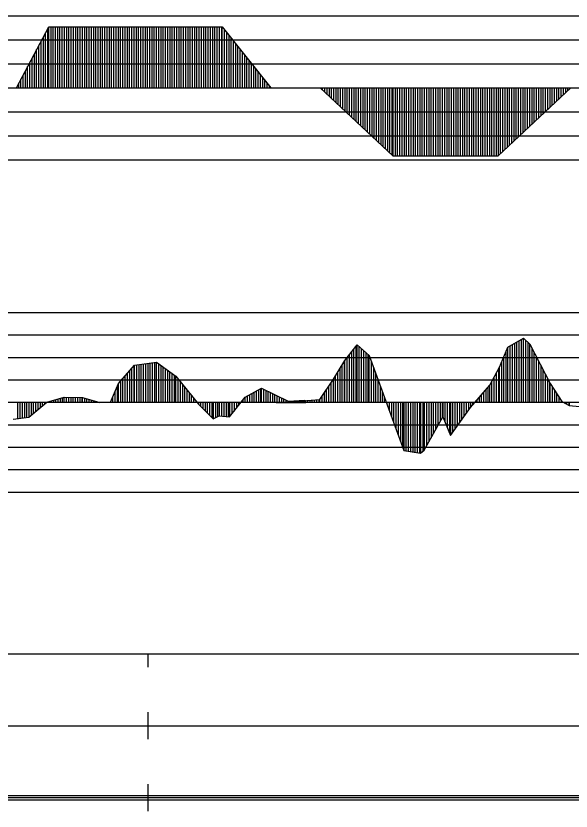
# Model space of a CAD drawing. Extents: x 2 to 10148, y 0 to 380.
# Drawn here: x 6285 to 6346.8, y 196.5 to 285 of the extents above; entities that cross this region are included whole.
import ezdxf

# ---------------------------------------------------------------- set-up
doc = ezdxf.new("R2010")
doc.units = 0
for name, color, linetype in [('POSUN_CARA', 7, 'Continuous'), ('POSUN_RASTR', 7, 'Continuous'), ('RYCHL_RASTR', 7, 'Continuous'), ('ZRYCHL_CARA', 7, 'Continuous'), ('ZRYCHL_RASTR', 7, 'Continuous')]:
    doc.layers.add(name, color=color, linetype=linetype)

msp = doc.modelspace()

# ---------------------------------------------------------------- linework, layer by layer
at = {"layer": 'POSUN_CARA'}
for p, q in [((6339.732, 248.124), (6341.476, 249.151)), ((6340.732, 242), (6340.732, 248.713)), ((6340.982, 242), (6340.982, 248.86)), ((6341.232, 242), (6341.232, 249.007)), ((6341.476, 249.151), (6342.16, 248.479)), ((6341.476, 242), (6341.476, 249.151)), ((6341.726, 242), (6341.726, 248.905)), ((6321.59, 246.634), (6322.933, 248.407)), ((6322.59, 242), (6322.59, 247.955)), ((6322.84, 242), (6322.84, 248.285)), ((6322.933, 248.407), (6324.282, 247.22)), ((6322.933, 242), (6322.933, 248.407)), ((6323.183, 242), (6323.183, 248.187)), ((6323.433, 242), (6323.433, 247.967)), ((6338.79, 245.906), (6339.732, 248.124)), ((6339.732, 242), (6339.732, 248.124)), ((6339.982, 242), (6339.982, 248.272)), ((6340.232, 242), (6340.232, 248.419)), ((6340.482, 242), (6340.482, 248.566)), ((6341.976, 242), (6341.976, 248.66)), ((6342.16, 248.479), (6344.432, 244.086)), ((6342.16, 242), (6342.16, 248.479)), ((6342.41, 242), (6342.41, 247.995)), ((6321.84, 242), (6321.84, 246.964)), ((6322.09, 242), (6322.09, 247.294)), ((6322.34, 242), (6322.34, 247.625)), ((6323.683, 242), (6323.683, 247.747)), ((6323.933, 242), (6323.933, 247.527)), ((6324.183, 242), (6324.183, 247.307)), ((6324.282, 247.22), (6326.004, 242.521)), ((6324.282, 242), (6324.282, 247.22)), ((6339.29, 242), (6339.29, 247.084)), ((6339.54, 242), (6339.54, 247.672)), ((6342.66, 242), (6342.66, 247.512)), ((6342.91, 242), (6342.91, 247.029)), ((6296.371, 244.087), (6298.165, 246.113)), ((6298.121, 242), (6298.121, 246.063)), ((6298.165, 246.113), (6300.608, 246.477)), ((6298.165, 242), (6298.165, 246.113)), ((6298.415, 242), (6298.415, 246.15)), ((6298.665, 242), (6298.665, 246.187)), ((6298.915, 242), (6298.915, 246.225)), ((6299.165, 242), (6299.165, 246.262)), ((6299.415, 242), (6299.415, 246.299)), ((6299.665, 242), (6299.665, 246.336)), ((6299.915, 242), (6299.915, 246.374)), ((6300.165, 242), (6300.165, 246.411)), ((6300.415, 242), (6300.415, 246.448)), ((6300.608, 246.477), (6302.771, 244.899)), ((6300.608, 242), (6300.608, 246.477)), ((6300.858, 242), (6300.858, 246.295)), ((6301.108, 242), (6301.108, 246.112)), ((6320.292, 244.579), (6321.59, 246.634)), ((6321.292, 242), (6321.292, 246.162)), ((6321.542, 242), (6321.542, 246.558)), ((6321.59, 242), (6321.59, 246.634)), ((6324.532, 242), (6324.532, 246.538)), ((6339.04, 242), (6339.04, 246.495)), ((6343.16, 242), (6343.16, 246.545)), ((6343.41, 242), (6343.41, 246.062)), ((6297.371, 242), (6297.371, 245.216)), ((6297.621, 242), (6297.621, 245.498)), ((6297.871, 242), (6297.871, 245.78)), ((6301.358, 242), (6301.358, 245.93)), ((6301.608, 242), (6301.608, 245.747)), ((6301.858, 242), (6301.858, 245.565)), ((6302.108, 242), (6302.108, 245.382)), ((6302.358, 242), (6302.358, 245.2)), ((6320.792, 242), (6320.792, 245.371)), ((6321.042, 242), (6321.042, 245.766)), ((6324.782, 242), (6324.782, 245.856)), ((6325.032, 242), (6325.032, 245.174)), ((6337.702, 243.896), (6338.79, 245.906)), ((6338.452, 242), (6338.452, 245.282)), ((6338.702, 242), (6338.702, 245.744)), ((6338.79, 242), (6338.79, 245.906)), ((6343.66, 242), (6343.66, 245.578)), ((6296.621, 242), (6296.621, 244.369)), ((6296.871, 242), (6296.871, 244.652)), ((6297.121, 242), (6297.121, 244.934)), ((6302.608, 242), (6302.608, 245.017)), ((6302.771, 244.899), (6305.264, 241.8)), ((6302.771, 242), (6302.771, 244.899)), ((6303.021, 242), (6303.021, 244.588)), ((6303.271, 242), (6303.271, 244.278)), ((6318.799, 242.296), (6320.292, 244.579)), ((6320.292, 242), (6320.292, 244.579)), ((6320.542, 242), (6320.542, 244.975)), ((6325.282, 242), (6325.282, 244.492)), ((6337.952, 242), (6337.952, 244.358)), ((6338.202, 242), (6338.202, 244.82)), ((6343.91, 242), (6343.91, 245.095)), ((6344.16, 242), (6344.16, 244.612)), ((6295.5, 241.998), (6296.371, 244.087)), ((6296.25, 242), (6296.25, 243.799)), ((6296.371, 242), (6296.371, 244.087)), ((6303.521, 242), (6303.521, 243.967)), ((6303.771, 242), (6303.771, 243.656)), ((6310.488, 242.569), (6312.297, 243.563)), ((6311.988, 242), (6311.988, 243.393)), ((6312.238, 242), (6312.238, 243.53)), ((6312.297, 243.563), (6315.251, 242.109)), ((6312.297, 242), (6312.297, 243.563)), ((6312.547, 242), (6312.547, 243.44)), ((6319.549, 242), (6319.549, 243.442)), ((6319.799, 242), (6319.799, 243.824)), ((6320.049, 242), (6320.049, 244.207)), ((6325.532, 242), (6325.532, 243.81)), ((6335.546, 241.436), (6337.702, 243.896)), ((6337.296, 242), (6337.296, 243.432)), ((6337.546, 242), (6337.546, 243.718)), ((6337.702, 242), (6337.702, 243.896)), ((6344.41, 242), (6344.41, 244.128)), ((6344.432, 244.086), (6345.74, 242.073)), ((6344.432, 242), (6344.432, 244.086)), ((6344.682, 242), (6344.682, 243.701)), ((6288.411, 242.004), (6290.343, 242.564)), ((6290.161, 242), (6290.161, 242.511)), ((6290.343, 242.564), (6292.362, 242.538)), ((6290.343, 242), (6290.343, 242.564)), ((6290.593, 242), (6290.593, 242.561)), ((6290.843, 242), (6290.843, 242.558)), ((6291.093, 242), (6291.093, 242.555)), ((6291.343, 242), (6291.343, 242.551)), ((6291.593, 242), (6291.593, 242.548)), ((6291.843, 242), (6291.843, 242.545)), ((6292.093, 242), (6292.093, 242.542)), ((6292.343, 242), (6292.343, 242.539)), ((6292.362, 242.538), (6294.312, 241.989)), ((6292.362, 242), (6292.362, 242.538)), ((6295.75, 242), (6295.75, 242.598)), ((6296, 242), (6296, 243.198)), ((6304.021, 242), (6304.021, 243.346)), ((6304.271, 242), (6304.271, 243.035)), ((6304.521, 242), (6304.521, 242.724)), ((6308.75, 240.395), (6310.488, 242.569)), ((6310.488, 242), (6310.488, 242.569)), ((6310.738, 242), (6310.738, 242.707)), ((6310.988, 242), (6310.988, 242.844)), ((6311.238, 242), (6311.238, 242.981)), ((6311.488, 242), (6311.488, 243.118)), ((6311.738, 242), (6311.738, 243.256)), ((6312.797, 242), (6312.797, 243.317)), ((6313.047, 242), (6313.047, 243.194)), ((6313.297, 242), (6313.297, 243.071)), ((6313.547, 242), (6313.547, 242.947)), ((6313.797, 242), (6313.797, 242.824)), ((6314.047, 242), (6314.047, 242.701)), ((6314.297, 242), (6314.297, 242.578)), ((6319.049, 242), (6319.049, 242.678)), ((6319.299, 242), (6319.299, 243.06)), ((6325.782, 242), (6325.782, 243.128)), ((6326.004, 242.521), (6328.127, 236.646)), ((6326.004, 242), (6326.004, 242.521)), ((6336.546, 242), (6336.546, 242.577)), ((6336.796, 242), (6336.796, 242.862)), ((6337.046, 242), (6337.046, 243.147)), ((6344.932, 242), (6344.932, 243.316)), ((6345.182, 242), (6345.182, 242.931)), ((6345.432, 242), (6345.432, 242.546)), ((6285.146, 242), (6285.146, 240.195)), ((6285.396, 242), (6285.396, 240.227)), ((6285.646, 242), (6285.646, 240.259)), ((6285.896, 242), (6285.896, 240.291)), ((6286.146, 242), (6286.146, 240.323)), ((6286.389, 240.354), (6288.411, 242.004)), ((6286.389, 242), (6286.389, 240.354)), ((6286.639, 242), (6286.639, 240.558)), ((6286.889, 242), (6286.889, 240.762)), ((6287.139, 242), (6287.139, 240.966)), ((6287.389, 242), (6287.389, 241.17)), ((6287.639, 242), (6287.639, 241.374)), ((6287.889, 242), (6287.889, 241.578)), ((6288.139, 242), (6288.139, 241.782)), ((6288.389, 242), (6288.389, 241.986)), ((6288.411, 242), (6288.411, 242.004)), ((6288.661, 242), (6288.661, 242.077)), ((6288.911, 242), (6288.911, 242.149)), ((6289.161, 242), (6289.161, 242.222)), ((6289.411, 242), (6289.411, 242.294)), ((6289.661, 242), (6289.661, 242.367)), ((6289.911, 242), (6289.911, 242.439)), ((6292.612, 242), (6292.612, 242.468)), ((6292.862, 242), (6292.862, 242.397)), ((6293.112, 242), (6293.112, 242.327)), ((6293.362, 242), (6293.362, 242.256)), ((6293.612, 242), (6293.612, 242.186)), ((6293.862, 242), (6293.862, 242.116)), ((6294.112, 242), (6294.112, 242.045)), ((6295.5, 242), (6295.5, 241.998)), ((6304.771, 242), (6304.771, 242.414)), ((6305.021, 242), (6305.021, 242.103)), ((6305.264, 242), (6305.264, 241.8)), ((6305.264, 241.8), (6306.91, 240.17)), ((6305.514, 242), (6305.514, 241.553)), ((6305.764, 242), (6305.764, 241.305)), ((6306.014, 242), (6306.014, 241.057)), ((6306.264, 242), (6306.264, 240.809)), ((6306.514, 242), (6306.514, 240.562)), ((6306.764, 242), (6306.764, 240.314)), ((6306.91, 242), (6306.91, 240.17)), ((6307.16, 242), (6307.16, 240.285)), ((6307.41, 242), (6307.41, 240.4)), ((6307.597, 242), (6307.597, 240.486)), ((6307.847, 242), (6307.847, 240.466)), ((6308.097, 242), (6308.097, 240.446)), ((6308.347, 242), (6308.347, 240.427)), ((6308.597, 242), (6308.597, 240.407)), ((6308.75, 242), (6308.75, 240.395)), ((6309, 242), (6309, 240.708)), ((6309.25, 242), (6309.25, 241.021)), ((6309.5, 242), (6309.5, 241.333)), ((6309.75, 242), (6309.75, 241.646)), ((6310, 242), (6310, 241.959)), ((6310.25, 242), (6310.25, 242.272)), ((6313.947, 241.939), (6318.799, 242.296)), ((6313.947, 242), (6313.947, 241.939)), ((6317.223, 241.942), (6313.947, 241.939)), ((6314.197, 242), (6314.197, 241.957)), ((6314.447, 242), (6314.447, 241.975)), ((6314.547, 242), (6314.547, 242.455)), ((6314.697, 242), (6314.697, 241.994)), ((6314.797, 242), (6314.797, 242.332)), ((6314.947, 242), (6314.947, 242.012)), ((6315.047, 242), (6315.047, 242.209)), ((6315.197, 242), (6315.197, 242.031)), ((6315.251, 242.109), (6317.112, 242.221)), ((6315.251, 242), (6315.251, 242.109)), ((6315.447, 242), (6315.447, 242.049)), ((6315.501, 242), (6315.501, 242.124)), ((6315.697, 242), (6315.697, 242.067)), ((6315.751, 242), (6315.751, 242.139)), ((6315.947, 242), (6315.947, 242.086)), ((6316.001, 242), (6316.001, 242.154)), ((6316.197, 242), (6316.197, 242.104)), ((6316.251, 242), (6316.251, 242.169)), ((6316.447, 242), (6316.447, 242.123)), ((6316.501, 242), (6316.501, 242.184)), ((6316.697, 242), (6316.697, 242.141)), ((6316.751, 242), (6316.751, 242.2)), ((6316.947, 242), (6316.947, 242.159)), ((6317.001, 242), (6317.001, 242.215)), ((6317.112, 242.221), (6317.223, 241.942)), ((6317.112, 242), (6317.112, 242.221)), ((6317.197, 242), (6317.197, 242.178)), ((6317.447, 242), (6317.447, 242.196)), ((6317.697, 242), (6317.697, 242.215)), ((6317.947, 242), (6317.947, 242.233)), ((6318.197, 242), (6318.197, 242.251)), ((6318.447, 242), (6318.447, 242.27)), ((6318.697, 242), (6318.697, 242.288)), ((6318.799, 242), (6318.799, 242.296)), ((6326.254, 242), (6326.254, 241.83)), ((6326.504, 242), (6326.504, 241.138)), ((6326.754, 242), (6326.754, 240.446)), ((6327.004, 242), (6327.004, 239.754)), ((6327.254, 242), (6327.254, 239.062)), ((6327.504, 242), (6327.504, 238.371)), ((6327.754, 242), (6327.754, 237.679)), ((6328.004, 242), (6328.004, 236.987)), ((6328.127, 242), (6328.127, 236.646)), ((6328.377, 242), (6328.377, 236.607)), ((6328.627, 242), (6328.627, 236.567)), ((6328.877, 242), (6328.877, 236.528)), ((6329.127, 242), (6329.127, 236.489)), ((6329.377, 242), (6329.377, 236.449)), ((6329.627, 242), (6329.627, 236.41)), ((6329.877, 242), (6329.877, 236.37)), ((6329.995, 242), (6329.995, 236.352)), ((6330.245, 242), (6330.245, 236.546)), ((6330.42, 242), (6330.42, 236.681)), ((6330.67, 242), (6330.67, 237.135)), ((6330.92, 242), (6330.92, 237.588)), ((6331.17, 242), (6331.17, 238.041)), ((6331.42, 242), (6331.42, 238.494)), ((6331.67, 242), (6331.67, 238.948)), ((6331.92, 242), (6331.92, 239.401)), ((6332.17, 242), (6332.17, 239.854)), ((6332.42, 242), (6332.42, 240.307)), ((6332.464, 242), (6332.464, 240.387)), ((6332.714, 242), (6332.714, 239.783)), ((6332.964, 242), (6332.964, 239.18)), ((6333.214, 242), (6333.214, 238.576)), ((6333.32, 242), (6333.32, 238.318)), ((6333.57, 242), (6333.57, 238.668)), ((6333.82, 242), (6333.82, 239.019)), ((6334.07, 242), (6334.07, 239.369)), ((6334.32, 242), (6334.32, 239.719)), ((6334.57, 242), (6334.57, 240.07)), ((6334.82, 242), (6334.82, 240.42)), ((6335.07, 242), (6335.07, 240.77)), ((6335.32, 242), (6335.32, 241.12)), ((6335.546, 242), (6335.546, 241.436)), ((6335.796, 242), (6335.796, 241.721)), ((6336.046, 242), (6336.046, 242.007)), ((6336.296, 242), (6336.296, 242.292)), ((6345.682, 242), (6345.682, 242.161)), ((6345.74, 242.073), (6346.545, 241.657)), ((6345.74, 242), (6345.74, 242.073)), ((6345.99, 242), (6345.99, 241.944)), ((6346.24, 242), (6346.24, 241.814)), ((6346.49, 242), (6346.49, 241.685)), ((6346.545, 242), (6346.545, 241.657)), ((6346.545, 241.657), (6351.21, 241.188)), ((6333.32, 238.318), (6335.546, 241.436)), ((6284.646, 240.131), (6286.389, 240.354)), ((6306.91, 240.17), (6307.597, 240.486)), ((6307.597, 240.486), (6308.75, 240.395)), ((6330.42, 236.681), (6332.464, 240.387)), ((6332.464, 240.387), (6333.32, 238.318)), ((6328.127, 236.646), (6329.995, 236.352)), ((6329.995, 236.352), (6330.42, 236.681))]:
    msp.add_line(p, q, dxfattribs=at)
at = {"layer": 'POSUN_RASTR'}
for p, q in [((6202, 252), (6398.341, 252)), ((6202, 249.5), (6398.371, 249.5)), ((6202, 247), (6398.341, 247)), ((6202, 244.5), (6398.326, 244.5)), ((5974.91, 242), (6872.958, 242)), ((6202, 239.5), (6398, 239.5)), ((6202, 237), (6398, 237)), ((6202, 234.5), (6398, 234.5)), ((6202, 232), (6398, 232))]:
    msp.add_line(p, q, dxfattribs=at)
at = {"layer": 'RYCHL_RASTR'}
for p, q in [((5971.058, 214), (6871.344, 214)), ((6299.687, 212.5), (6299.687, 214)), ((6299.687, 204.5), (6299.687, 207.5)), ((5971.085, 206), (6871.33, 206)), ((6299.687, 196.5), (6299.687, 199.5)), ((5971.287, 198.25), (6871.33, 198.25)), ((5971.287, 198), (6871.33, 198)), ((5971.307, 197.75), (6871.33, 197.75))]:
    msp.add_line(p, q, dxfattribs=at)
at = {"layer": 'ZRYCHL_CARA'}
for p, q in [((6285.014, 277), (6288.614, 283.79)), ((6288.514, 277), (6288.514, 283.601)), ((6288.614, 277), (6288.614, 283.79)), ((6288.614, 283.79), (6307.929, 283.79)), ((6288.864, 277), (6288.864, 283.79)), ((6289.114, 277), (6289.114, 283.79)), ((6289.364, 277), (6289.364, 283.79)), ((6289.614, 277), (6289.614, 283.79)), ((6289.864, 277), (6289.864, 283.79)), ((6290.114, 277), (6290.114, 283.79)), ((6290.364, 277), (6290.364, 283.79)), ((6290.614, 277), (6290.614, 283.79)), ((6290.864, 277), (6290.864, 283.79)), ((6291.114, 277), (6291.114, 283.79)), ((6291.364, 277), (6291.364, 283.79)), ((6291.614, 277), (6291.614, 283.79)), ((6291.864, 277), (6291.864, 283.79)), ((6292.114, 277), (6292.114, 283.79)), ((6292.364, 277), (6292.364, 283.79)), ((6292.614, 277), (6292.614, 283.79)), ((6292.864, 277), (6292.864, 283.79)), ((6293.114, 277), (6293.114, 283.79)), ((6293.364, 277), (6293.364, 283.79)), ((6293.614, 277), (6293.614, 283.79)), ((6293.864, 277), (6293.864, 283.79)), ((6294.114, 277), (6294.114, 283.79)), ((6294.364, 277), (6294.364, 283.79)), ((6294.614, 277), (6294.614, 283.79)), ((6294.864, 277), (6294.864, 283.79)), ((6295.114, 277), (6295.114, 283.79)), ((6295.364, 277), (6295.364, 283.79)), ((6295.614, 277), (6295.614, 283.79)), ((6295.864, 277), (6295.864, 283.79)), ((6296.114, 277), (6296.114, 283.79)), ((6296.364, 277), (6296.364, 283.79)), ((6296.614, 277), (6296.614, 283.79)), ((6296.864, 277), (6296.864, 283.79)), ((6297.114, 277), (6297.114, 283.79)), ((6297.364, 277), (6297.364, 283.79)), ((6297.614, 277), (6297.614, 283.79)), ((6297.864, 277), (6297.864, 283.79)), ((6298.114, 277), (6298.114, 283.79)), ((6298.364, 277), (6298.364, 283.79)), ((6298.614, 277), (6298.614, 283.79)), ((6298.864, 277), (6298.864, 283.79)), ((6299.114, 277), (6299.114, 283.79)), ((6299.364, 277), (6299.364, 283.79)), ((6299.614, 277), (6299.614, 283.79)), ((6299.864, 277), (6299.864, 283.79)), ((6300.114, 277), (6300.114, 283.79)), ((6300.364, 277), (6300.364, 283.79)), ((6300.614, 277), (6300.614, 283.79)), ((6300.864, 277), (6300.864, 283.79)), ((6301.114, 277), (6301.114, 283.79)), ((6301.364, 277), (6301.364, 283.79)), ((6301.614, 277), (6301.614, 283.79)), ((6301.864, 277), (6301.864, 283.79)), ((6302.114, 277), (6302.114, 283.79)), ((6302.364, 277), (6302.364, 283.79)), ((6302.614, 277), (6302.614, 283.79)), ((6302.864, 277), (6302.864, 283.79)), ((6303.114, 277), (6303.114, 283.79)), ((6303.364, 277), (6303.364, 283.79)), ((6303.614, 277), (6303.614, 283.79)), ((6303.864, 277), (6303.864, 283.79)), ((6304.114, 277), (6304.114, 283.79)), ((6304.364, 277), (6304.364, 283.79)), ((6304.614, 277), (6304.614, 283.79)), ((6304.864, 277), (6304.864, 283.79)), ((6305.114, 277), (6305.114, 283.79)), ((6305.364, 277), (6305.364, 283.79)), ((6305.614, 277), (6305.614, 283.79)), ((6305.864, 277), (6305.864, 283.79)), ((6306.114, 277), (6306.114, 283.79)), ((6306.364, 277), (6306.364, 283.79)), ((6306.614, 277), (6306.614, 283.79)), ((6306.864, 277), (6306.864, 283.79)), ((6307.114, 277), (6307.114, 283.79)), ((6307.364, 277), (6307.364, 283.79)), ((6307.614, 277), (6307.614, 283.79)), ((6307.864, 277), (6307.864, 283.79)), ((6307.929, 277), (6307.929, 283.79)), ((6307.929, 283.79), (6313.329, 277)), ((6308.179, 277), (6308.179, 283.475)), ((6288.014, 277), (6288.014, 282.658)), ((6288.264, 277), (6288.264, 283.129)), ((6308.429, 277), (6308.429, 283.161)), ((6308.679, 277), (6308.679, 282.847)), ((6308.929, 277), (6308.929, 282.532)), ((6287.514, 277), (6287.514, 281.715)), ((6287.764, 277), (6287.764, 282.186)), ((6309.179, 277), (6309.179, 282.218)), ((6309.429, 277), (6309.429, 281.904)), ((6309.679, 277), (6309.679, 281.589)), ((6287.014, 277), (6287.014, 280.772)), ((6287.264, 277), (6287.264, 281.243)), ((6309.929, 277), (6309.929, 281.275)), ((6310.179, 277), (6310.179, 280.961)), ((6310.429, 277), (6310.429, 280.646)), ((6286.514, 277), (6286.514, 279.829)), ((6286.764, 277), (6286.764, 280.3)), ((6310.679, 277), (6310.679, 280.332)), ((6310.929, 277), (6310.929, 280.018)), ((6311.179, 277), (6311.179, 279.703)), ((6286.014, 277), (6286.014, 278.886)), ((6286.264, 277), (6286.264, 279.357)), ((6311.429, 277), (6311.429, 279.389)), ((6311.679, 277), (6311.679, 279.075)), ((6285.514, 277), (6285.514, 277.943)), ((6285.764, 277), (6285.764, 278.414)), ((6311.929, 277), (6311.929, 278.76)), ((6312.179, 277), (6312.179, 278.446)), ((6312.429, 277), (6312.429, 278.132)), ((6285.264, 277), (6285.264, 277.471)), ((6312.679, 277), (6312.679, 277.817)), ((6312.929, 277), (6312.929, 277.503)), ((6313.179, 277), (6313.179, 277.189)), ((5974.91, 277), (6872.958, 277)), ((6318.811, 277), (6326.911, 269.424)), ((6319.061, 277), (6319.061, 276.766)), ((6319.311, 277), (6319.311, 276.532)), ((6319.561, 277), (6319.561, 276.299)), ((6319.811, 277), (6319.811, 276.065)), ((6320.061, 277), (6320.061, 275.831)), ((6320.311, 277), (6320.311, 275.597)), ((6320.561, 277), (6320.561, 275.363)), ((6320.811, 277), (6320.811, 275.129)), ((6321.061, 277), (6321.061, 274.896)), ((6321.311, 277), (6321.311, 274.662)), ((6321.561, 277), (6321.561, 274.428)), ((6321.811, 277), (6321.811, 274.194)), ((6322.061, 277), (6322.061, 273.96)), ((6322.311, 277), (6322.311, 273.727)), ((6322.561, 277), (6322.561, 273.493)), ((6322.811, 277), (6322.811, 273.259)), ((6323.061, 277), (6323.061, 273.025)), ((6323.311, 277), (6323.311, 272.791)), ((6323.561, 277), (6323.561, 272.557)), ((6323.811, 277), (6323.811, 272.324)), ((6324.061, 277), (6324.061, 272.09)), ((6324.311, 277), (6324.311, 271.856)), ((6324.561, 277), (6324.561, 271.622)), ((6324.811, 277), (6324.811, 271.388)), ((6325.061, 277), (6325.061, 271.155)), ((6325.311, 277), (6325.311, 270.921)), ((6325.561, 277), (6325.561, 270.687)), ((6325.811, 277), (6325.811, 270.453)), ((6326.061, 277), (6326.061, 270.219)), ((6326.311, 277), (6326.311, 269.985)), ((6326.561, 277), (6326.561, 269.752)), ((6326.811, 277), (6326.811, 269.518)), ((6326.911, 277), (6326.911, 269.424)), ((6327.161, 277), (6327.161, 269.424)), ((6327.411, 277), (6327.411, 269.424)), ((6327.661, 277), (6327.661, 269.424)), ((6327.911, 277), (6327.911, 269.424)), ((6328.161, 277), (6328.161, 269.424)), ((6328.411, 277), (6328.411, 269.424)), ((6328.661, 277), (6328.661, 269.424)), ((6328.911, 277), (6328.911, 269.424)), ((6329.161, 277), (6329.161, 269.424)), ((6329.411, 277), (6329.411, 269.424)), ((6329.661, 277), (6329.661, 269.424)), ((6329.911, 277), (6329.911, 269.424)), ((6330.161, 277), (6330.161, 269.424)), ((6330.411, 277), (6330.411, 269.424)), ((6330.661, 277), (6330.661, 269.424)), ((6330.911, 277), (6330.911, 269.424)), ((6331.161, 277), (6331.161, 269.424)), ((6331.411, 277), (6331.411, 269.424)), ((6331.661, 277), (6331.661, 269.424)), ((6331.911, 277), (6331.911, 269.424)), ((6332.161, 277), (6332.161, 269.424)), ((6332.411, 277), (6332.411, 269.424)), ((6332.661, 277), (6332.661, 269.424)), ((6332.911, 277), (6332.911, 269.424)), ((6333.161, 277), (6333.161, 269.424)), ((6333.411, 277), (6333.411, 269.424)), ((6333.661, 277), (6333.661, 269.424)), ((6333.911, 277), (6333.911, 269.424)), ((6334.161, 277), (6334.161, 269.424)), ((6334.411, 277), (6334.411, 269.424)), ((6334.661, 277), (6334.661, 269.424)), ((6334.911, 277), (6334.911, 269.424)), ((6335.161, 277), (6335.161, 269.424)), ((6335.411, 277), (6335.411, 269.424)), ((6335.661, 277), (6335.661, 269.424)), ((6335.911, 277), (6335.911, 269.424)), ((6336.161, 277), (6336.161, 269.424)), ((6336.411, 277), (6336.411, 269.424)), ((6336.661, 277), (6336.661, 269.424)), ((6336.911, 277), (6336.911, 269.424)), ((6337.161, 277), (6337.161, 269.424)), ((6337.411, 277), (6337.411, 269.424)), ((6337.661, 277), (6337.661, 269.424)), ((6337.911, 277), (6337.911, 269.424)), ((6338.161, 277), (6338.161, 269.424)), ((6338.411, 277), (6338.411, 269.424)), ((6338.625, 277), (6338.625, 269.424)), ((6338.625, 269.424), (6346.725, 277)), ((6338.875, 277), (6338.875, 269.658)), ((6339.125, 277), (6339.125, 269.892)), ((6339.375, 277), (6339.375, 270.126)), ((6339.625, 277), (6339.625, 270.36)), ((6339.875, 277), (6339.875, 270.593)), ((6340.125, 277), (6340.125, 270.827)), ((6340.375, 277), (6340.375, 271.061)), ((6340.625, 277), (6340.625, 271.295)), ((6340.875, 277), (6340.875, 271.529)), ((6341.125, 277), (6341.125, 271.762)), ((6341.375, 277), (6341.375, 271.996)), ((6341.625, 277), (6341.625, 272.23)), ((6341.875, 277), (6341.875, 272.464)), ((6342.125, 277), (6342.125, 272.698)), ((6342.375, 277), (6342.375, 272.932)), ((6342.625, 277), (6342.625, 273.165)), ((6342.875, 277), (6342.875, 273.399)), ((6343.125, 277), (6343.125, 273.633)), ((6343.375, 277), (6343.375, 273.867)), ((6343.625, 277), (6343.625, 274.101)), ((6343.875, 277), (6343.875, 274.334)), ((6344.125, 277), (6344.125, 274.568)), ((6344.375, 277), (6344.375, 274.802)), ((6344.625, 277), (6344.625, 275.036)), ((6344.875, 277), (6344.875, 275.27)), ((6345.125, 277), (6345.125, 275.504)), ((6345.375, 277), (6345.375, 275.737)), ((6345.625, 277), (6345.625, 275.971)), ((6345.875, 277), (6345.875, 276.205)), ((6346.125, 277), (6346.125, 276.439)), ((6346.375, 277), (6346.375, 276.673)), ((6346.625, 277), (6346.625, 276.906)), ((6326.911, 269.424), (6338.625, 269.424))]:
    msp.add_line(p, q, dxfattribs=at)
at = {"layer": 'ZRYCHL_RASTR'}
for p, q in [((6202, 285), (6392.466, 285)), ((6202, 282.333), (6392.466, 282.333)), ((6202, 279.667), (6392.457, 279.667)), ((6202, 274.333), (6398.91, 274.333)), ((6202, 271.667), (6398.91, 271.667)), ((6202, 269), (6398.877, 269))]:
    msp.add_line(p, q, dxfattribs=at)

doc.saveas('drawing.dxf')
